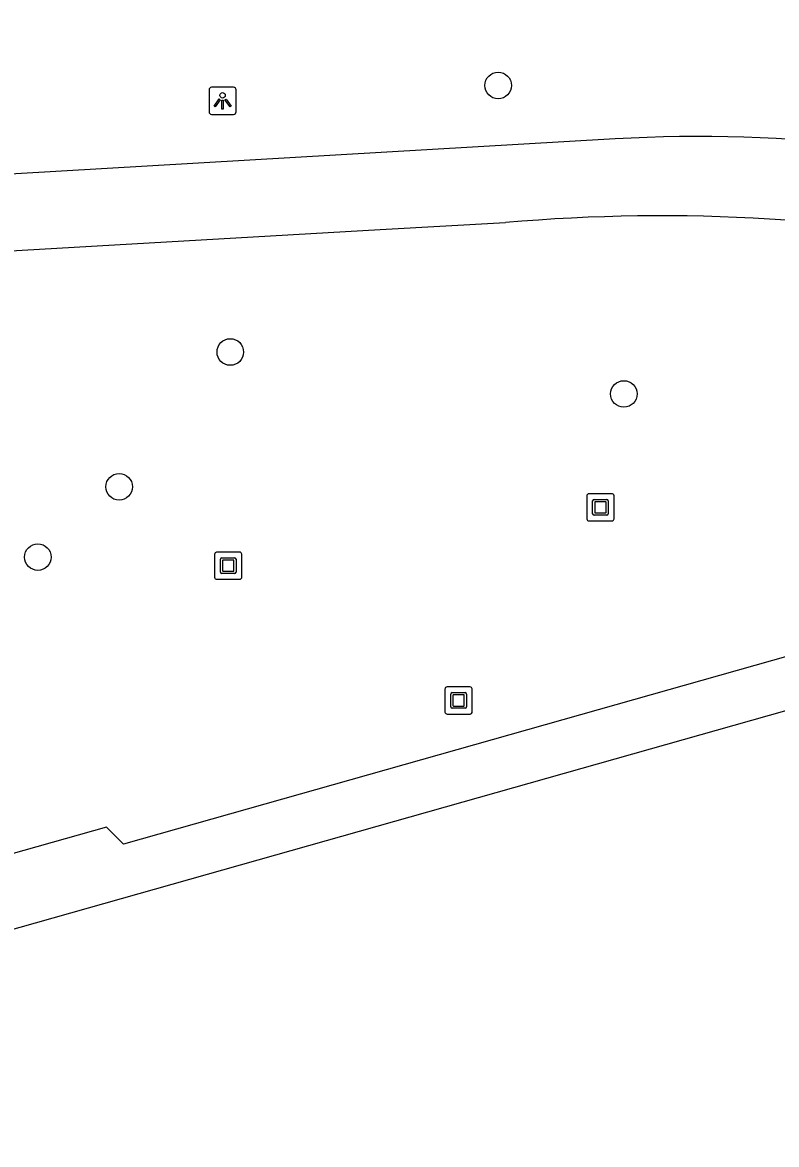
# Model space of a CAD drawing. Extents: x 160732 to 162105, y 387428 to 388479.
# Drawn here: x 160818.32 to 160846.06, y 388024.16 to 388065.45 of the extents above; entities that cross this region are included whole.
import ezdxf

# ---------------------------------------------------------------- set-up
doc = ezdxf.new("R2010")
doc.units = 0
for name, color, linetype in [('IMGEO_Boom', 7, 'Continuous'), ('IMGEO_Fietspad_gesloten', 7, 'Continuous'), ('IMGEO_Groenvoorziening', 7, 'Continuous'), ('IMGEO_Kunstobject', 7, 'Continuous'), ('IMGEO_Lichtpunt', 7, 'Continuous'), ('IMGEO_Meer_plas_ven_vijver', 7, 'Continuous'), ('IMGEO_Voetpad_gesloten', 7, 'Continuous')]:
    doc.layers.add(name, color=color, linetype=linetype)

msp = doc.modelspace()

# ---------------------------------------------------------------- linework, layer by layer
at = {"layer": 'IMGEO_Boom'}
for centre in [(160835.818, 388063.133), (160825.967, 388053.323), (160840.442, 388051.779), (160821.878, 388048.363), (160818.889, 388045.777)]:
    msp.add_circle(centre, 0.489, dxfattribs=at)
at = {"layer": 'IMGEO_Fietspad_gesloten'}
for points in [[(160840.116, 388061.165), (160778.81, 388057.58), (160772.246, 388057.173)], [(160817.669, 388057.033), (160831.483, 388057.833), (160836.086, 388058.083)]]:
    msp.add_lwpolyline(points, dxfattribs=at)
for centre, radius, start, end in [((160843.191, 388006.555), 54.697, 73.3638, 93.2225), ((160841.821, 387993.504), 64.833, 77.88402, 95.07507)]:
    msp.add_arc(centre, radius, start, end, dxfattribs=at)
at = {"layer": 'IMGEO_Groenvoorziening'}
msp.add_lwpolyline([(160863.301, 388030.75), (160854.257, 388041.696), (160852.7, 388042.429), (160851.523, 388042.778), (160850.74, 388042.899), (160849.158, 388042.895), (160822.042, 388035.217), (160821.408, 388035.835), (160811.711, 388033.105)], dxfattribs=at)
at = {"layer": 'IMGEO_Kunstobject'}
for p, q in [((160839.079, 388048.022), (160839.079, 388047.181)), ((160839.079, 388048.022), (160839.079, 388047.181)), ((160839.995, 388048.106), (160839.154, 388048.106)), ((160839.995, 388048.106), (160839.154, 388048.106)), ((160839.293, 388047.37), (160839.293, 388047.844)), ((160839.343, 388047.894), (160839.817, 388047.894)), ((160839.767, 388047.814), (160839.393, 388047.814)), ((160839.867, 388047.844), (160839.867, 388047.37)), ((160840.079, 388047.19), (160840.079, 388048.031)), ((160840.079, 388047.19), (160840.079, 388048.031)), ((160839.373, 388047.794), (160839.373, 388047.42)), ((160839.393, 388047.4), (160839.767, 388047.4)), ((160839.787, 388047.42), (160839.787, 388047.794)), ((160839.163, 388047.106), (160840.004, 388047.106)), ((160839.163, 388047.106), (160840.004, 388047.106)), ((160839.817, 388047.32), (160839.343, 388047.32)), ((160825.39, 388045.875), (160825.39, 388045.034)), ((160825.39, 388045.875), (160825.39, 388045.034)), ((160826.306, 388045.959), (160825.465, 388045.959)), ((160826.306, 388045.959), (160825.465, 388045.959)), ((160825.654, 388045.747), (160826.128, 388045.747)), ((160826.39, 388045.043), (160826.39, 388045.884)), ((160826.39, 388045.043), (160826.39, 388045.884)), ((160825.604, 388045.223), (160825.604, 388045.697)), ((160825.684, 388045.647), (160825.684, 388045.273)), ((160826.078, 388045.667), (160825.704, 388045.667)), ((160826.098, 388045.273), (160826.098, 388045.647)), ((160826.178, 388045.697), (160826.178, 388045.223)), ((160825.474, 388044.959), (160826.315, 388044.959)), ((160825.474, 388044.959), (160826.315, 388044.959)), ((160826.128, 388045.173), (160825.654, 388045.173)), ((160825.704, 388045.253), (160826.078, 388045.253)), ((160833.862, 388040.916), (160833.862, 388040.075)), ((160833.862, 388040.916), (160833.862, 388040.075)), ((160834.778, 388041), (160833.937, 388041)), ((160834.778, 388041), (160833.937, 388041)), ((160834.126, 388040.788), (160834.6, 388040.788)), ((160834.862, 388040.084), (160834.862, 388040.925)), ((160834.862, 388040.084), (160834.862, 388040.925)), ((160834.076, 388040.264), (160834.076, 388040.738)), ((160834.156, 388040.688), (160834.156, 388040.314)), ((160834.55, 388040.708), (160834.176, 388040.708)), ((160834.57, 388040.314), (160834.57, 388040.688)), ((160834.65, 388040.738), (160834.65, 388040.264)), ((160833.946, 388040), (160834.787, 388040)), ((160833.946, 388040), (160834.787, 388040)), ((160834.6, 388040.214), (160834.126, 388040.214)), ((160834.176, 388040.294), (160834.55, 388040.294))]:
    msp.add_line(p, q, dxfattribs=at)
for centre, radius, start, end in [((160839.157, 388048.028), 0.0779, 92.4484, 184.2845), ((160839.157, 388048.028), 0.0779, 92.4484, 184.2845), ((160839.343, 388047.844), 0.05, 90, 180), ((160839.393, 388047.794), 0.02, 90, 180), ((160839.767, 388047.794), 0.02, 360, 90), ((160839.817, 388047.844), 0.05, 360, 90), ((160840.001, 388048.028), 0.0779, 2.4484, 94.2845), ((160840.001, 388048.028), 0.0779, 2.4484, 94.2845), ((160839.393, 388047.42), 0.02, 180, 270), ((160839.767, 388047.42), 0.02, 270, 0), ((160839.157, 388047.184), 0.0779, 182.4484, 274.2845), ((160839.157, 388047.184), 0.0779, 182.4484, 274.2845), ((160839.343, 388047.37), 0.05, 180, 270), ((160839.817, 388047.37), 0.05, 270, 0), ((160840.001, 388047.184), 0.0779, 272.4484, 4.2845), ((160840.001, 388047.184), 0.0779, 272.4484, 4.2845), ((160825.468, 388045.881), 0.0779, 92.4484, 184.2845), ((160825.468, 388045.881), 0.0779, 92.4484, 184.2845), ((160825.654, 388045.697), 0.05, 90, 180), ((160826.128, 388045.697), 0.05, 360, 90), ((160826.312, 388045.881), 0.0779, 2.4484, 94.2845), ((160826.312, 388045.881), 0.0779, 2.4484, 94.2845), ((160825.704, 388045.647), 0.02, 90, 180), ((160826.078, 388045.647), 0.02, 360, 90), ((160825.468, 388045.037), 0.0779, 182.4484, 274.2845), ((160825.468, 388045.037), 0.0779, 182.4484, 274.2845), ((160825.654, 388045.223), 0.05, 180, 270), ((160825.704, 388045.273), 0.02, 180, 270), ((160826.078, 388045.273), 0.02, 270, 0), ((160826.128, 388045.223), 0.05, 270, 0), ((160826.312, 388045.037), 0.0779, 272.4484, 4.2845), ((160826.312, 388045.037), 0.0779, 272.4484, 4.2845), ((160833.94, 388040.922), 0.0779, 92.4484, 184.2845), ((160833.94, 388040.922), 0.0779, 92.4484, 184.2845), ((160834.126, 388040.738), 0.05, 90, 180), ((160834.6, 388040.738), 0.05, 360, 90), ((160834.784, 388040.922), 0.0779, 2.4484, 94.2845), ((160834.784, 388040.922), 0.0779, 2.4484, 94.2845), ((160834.176, 388040.688), 0.02, 90, 180), ((160834.55, 388040.688), 0.02, 360, 90), ((160833.94, 388040.078), 0.0779, 182.4484, 274.2845), ((160833.94, 388040.078), 0.0779, 182.4484, 274.2845), ((160834.126, 388040.264), 0.05, 180, 270), ((160834.176, 388040.314), 0.02, 180, 270), ((160834.55, 388040.314), 0.02, 270, 0), ((160834.6, 388040.264), 0.05, 270, 0), ((160834.784, 388040.078), 0.0779, 272.4484, 4.2845), ((160834.784, 388040.078), 0.0779, 272.4484, 4.2845)]:
    msp.add_arc(centre, radius, start, end, dxfattribs=at)
at = {"layer": 'IMGEO_Lichtpunt'}
for p, q in [((160825.185, 388062.97), (160825.185, 388062.163)), ((160825.185, 388062.97), (160825.185, 388062.163)), ((160826.087, 388063.065), (160825.279, 388063.065)), ((160826.087, 388063.065), (160825.279, 388063.065)), ((160826.181, 388062.163), (160826.181, 388062.97)), ((160826.181, 388062.163), (160826.181, 388062.97)), ((160825.279, 388062.069), (160826.087, 388062.069)), ((160825.279, 388062.069), (160826.087, 388062.069))]:
    msp.add_line(p, q, dxfattribs=at)
for points in [[(160825.559, 388062.634), (160825.598, 388062.606), (160825.41, 388062.344), (160825.372, 388062.371), (160825.559, 388062.634)], [(160825.661, 388062.586), (160825.708, 388062.586), (160825.708, 388062.264), (160825.661, 388062.264), (160825.661, 388062.586)], [(160825.771, 388062.606), (160825.809, 388062.633), (160825.996, 388062.371), (160825.957, 388062.343), (160825.771, 388062.606)]]:
    msp.add_lwpolyline(points, dxfattribs=at)
msp.add_circle((160825.684, 388062.768), 0.0994, dxfattribs=at)
for centre, start, end in [((160825.279, 388062.97), 90, 180), ((160825.279, 388062.97), 90, 180), ((160826.087, 388062.97), 0, 90), ((160826.087, 388062.97), 0, 90), ((160825.279, 388062.163), 180, 270), ((160825.279, 388062.163), 180, 270), ((160826.087, 388062.163), 270, 0), ((160826.087, 388062.163), 270, 360)]:
    msp.add_arc(centre, 0.0946, start, end, dxfattribs=at)
at = {"layer": 'IMGEO_Meer_plas_ven_vijver'}
msp.add_lwpolyline([(160849.516, 388041.001), (160790.009, 388024.159)], dxfattribs=at)
at = {"layer": 'IMGEO_Voetpad_gesloten'}
msp.add_arc((160838.948, 388001.945), 66.143, 64.51118, 90.60931, dxfattribs=at)

doc.saveas('drawing.dxf')
